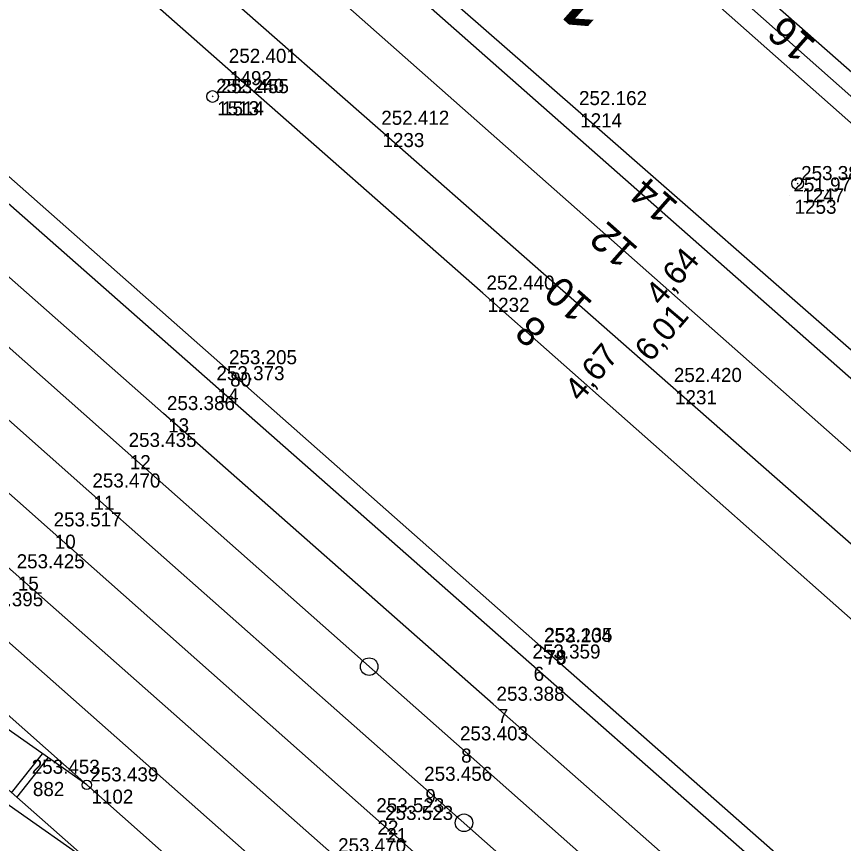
# Model space of a CAD drawing. Extents: x -496688 to -495455, y -1089309 to -1088026.
# Drawn here: x -496231.7 to -496161.2, y -1088424.3 to -1088353.8 of the extents above; entities that cross this region are included whole.
import ezdxf

# ---------------------------------------------------------------- set-up
doc = ezdxf.new("R2010")
doc.units = 0
for name, color, linetype in [('Vrstva 1', 7, 'Continuous'), ('Vrstva 13', 7, 'Continuous'), ('Vrstva 16', 7, 'Continuous'), ('Vrstva 2', 7, 'Continuous'), ('Vrstva 25', 7, 'Continuous'), ('Vrstva 4', 7, 'Continuous'), ('Vrstva 50', 7, 'Continuous'), ('Vrstva 51', 7, 'Continuous'), ('Vrstva 60', 7, 'Continuous'), ('Vrstva 61', 7, 'Continuous'), ('Vrstva 7', 7, 'Continuous')]:
    doc.layers.add(name, color=color, linetype=linetype)

msp = doc.modelspace()

# ---------------------------------------------------------------- linework, layer by layer
at = {"layer": 'Vrstva 1'}
for points in [[(-496070.911, -1088512.268), (-496081.102, -1088503.198), (-496099.259, -1088487.166), (-496120.522, -1088468.335), (-496158.247, -1088435.006), (-496187.973, -1088408.831), (-496214.925, -1088385.093), (-496284.321, -1088323.939), (-496297.716, -1088312.071), (-496304.611, -1088305.962), (-496373.694, -1088244.754), (-496406.269, -1088215.906), (-496420.876, -1088202.973), (-496448.215, -1088178.792), (-496461.979, -1088166.666), (-496475.803, -1088154.487), (-496489.993, -1088142.049), (-496510.493, -1088124.003), (-496531.571, -1088105.326), (-496552.766, -1088086.454)], [(-496130.335, -1088478.506), (-496167.718, -1088445.393), (-496197.21, -1088419.263), (-496225.506, -1088394.245), (-496256.508, -1088366.77), (-496292.165, -1088335.176), (-496318.816, -1088311.581), (-496365.129, -1088270.575), (-496383.01, -1088254.728), (-496415.027, -1088226.378), (-496431.39, -1088211.922), (-496455.799, -1088190.339), (-496486.852, -1088162.818), (-496500.339, -1088150.888), (-496509.328, -1088142.943), (-496518.778, -1088134.592), (-496521.474, -1088132.196), (-496532.365, -1088122.544), (-496541.804, -1088114.181), (-496568.02, -1088091.056), (-496570.27, -1088089.072)], [(-496133.331, -1088482.129), (-496170.85, -1088448.892), (-496201.292, -1088421.94), (-496228.817, -1088397.564), (-496259.484, -1088370.356), (-496295.495, -1088338.436), (-496321.941, -1088315.102), (-496368.146, -1088274.115), (-496386.312, -1088258.02), (-496419.129, -1088229.028), (-496434.711, -1088215.25), (-496459.03, -1088193.761), (-496488.382, -1088167.801), (-496490.273, -1088166.162), (-496503.436, -1088154.084), (-496512.25, -1088145.132), (-496520.705, -1088135.775), (-496522.729, -1088133.535), (-496532.365, -1088122.544)], [(-496127.249, -1088474.987), (-496164.633, -1088441.927), (-496194.156, -1088415.812), (-496222.417, -1088390.782), (-496253.66, -1088363.085), (-496288.931, -1088331.871), (-496315.822, -1088308.059), (-496361.867, -1088267.294), (-496379.852, -1088251.348), (-496411.943, -1088222.928), (-496452.422, -1088187.112), (-496474.075, -1088168.05), (-496483.743, -1088160.007), (-496494.217, -1088152.984), (-496499.298, -1088149.577), (-496509.328, -1088142.943)], [(-496152.389, -1088471.491), (-496161.166, -1088463.737), (-496174.218, -1088452.207), (-496175.79, -1088450.813), (-496194.308, -1088434.436), (-496204.55, -1088425.355), (-496231.966, -1088401.135), (-496262.723, -1088373.931), (-496298.89, -1088341.905), (-496325.197, -1088318.624), (-496370.802, -1088278.244), (-496382.006, -1088268.353), (-496388.792, -1088262.316), (-496399.609, -1088252.698), (-496403.58, -1088249.174), (-496431.636, -1088224.314), (-496435.314, -1088221.061), (-496452.9, -1088205.491), (-496457.288, -1088201.602), (-496470.932, -1088189.544), (-496488.059, -1088174.063), (-496496.963, -1088165.224)], [(-496207.558, -1088429.044), (-496235.503, -1088404.373), (-496265.522, -1088377.816), (-496281.415, -1088363.725), (-496286.679, -1088359.049), (-496301.592, -1088345.863), (-496328.276, -1088322.216), (-496373.906, -1088281.808), (-496385.06, -1088271.911), (-496391.826, -1088265.931), (-496403.083, -1088255.913), (-496406.313, -1088253.053), (-496434.626, -1088227.925), (-496438.305, -1088224.673), (-496456.053, -1088209.011), (-496460.541, -1088205.051), (-496465.074, -1088201.022), (-496474.506, -1088192.651), (-496483.926, -1088184.29)], [(-496036.319, -1088548.972), (-496045.785, -1088540.649), (-496064.628, -1088524.057), (-496083.67, -1088507.239), (-496103.021, -1088490.147), (-496124.246, -1088471.39), (-496161.572, -1088438.415), (-496191.039, -1088412.432), (-496219.148, -1088387.64), (-496250.551, -1088359.908), (-496261.473, -1088350.285), (-496268.374, -1088344.182), (-496281.78, -1088332.327), (-496285.233, -1088329.281), (-496312.832, -1088304.86), (-496359.365, -1088263.75), (-496376.965, -1088248.145), (-496408.98, -1088219.799), (-496424.444, -1088206.174), (-496431.338, -1088200.064), (-496444.668, -1088188.252)], [(-496098.321, -1088532.14), (-496113.381, -1088518.859), (-496142.095, -1088493.38), (-496184.385, -1088455.93), (-496196.867, -1088444.876), (-496209.306, -1088433.861), (-496213.249, -1088430.329), (-496225.685, -1088419.311), (-496238.055, -1088408.352), (-496252.739, -1088395.349), (-496269.088, -1088380.829), (-496284.933, -1088366.798), (-496289.774, -1088362.518), (-496304.914, -1088349.103), (-496331.751, -1088325.354), (-496382.404, -1088280.635)], [(-496129.685, -1088387.877), (-496147.612, -1088371.988), (-496173.441, -1088349.101), (-496200.477, -1088325.116), (-496207.422, -1088318.916)], [(-496120.979, -1088419.513), (-496140.339, -1088402.432), (-496221.525, -1088330.811), (-496231.876, -1088321.658)], [(-496125.575, -1088421.675), (-496150.959, -1088399.291), (-496155.261, -1088395.496), (-496219.317, -1088338.861)], [(-496125.082, -1088429.936), (-496147.897, -1088409.846), (-496175.915, -1088385.245), (-496200.868, -1088363.307), (-496213.622, -1088352.053), (-496223.062, -1088343.696)], [(-496128.434, -1088433.508), (-496154.903, -1088410.124), (-496191.894, -1088377.361), (-496213.869, -1088358.021), (-496226.145, -1088347.189)], [(-496225.685, -1088419.311), (-496239.228, -1088409.789), (-496247.333, -1088404.627), (-496261.601, -1088395.991), (-496275.815, -1088387.388)], [(-496101.697, -1088535.642), (-496116.65, -1088522.36), (-496145.401, -1088496.824), (-496192.559, -1088454.988), (-496206.347, -1088442.759), (-496213.463, -1088436.447), (-496216.342, -1088433.89), (-496225.123, -1088426.139), (-496237.731, -1088415.01), (-496248.348, -1088406.17), (-496261.601, -1088395.991)], [(-496225.123, -1088426.139), (-496239.518, -1088416.014)]]:
    msp.add_lwpolyline(points, dxfattribs=at)
at = {"layer": 'Vrstva 13'}
for points in [[(-496084.271, -1088485.989), (-496090.463, -1088492.67), (-496120.05, -1088466.536), (-496158.385, -1088432.661), (-496186.994, -1088407.463), (-496213.856, -1088383.727), (-496261.077, -1088342.032), (-496279.986, -1088325.301), (-496282.142, -1088323.411), (-496282.81, -1088323.146), (-496287.572, -1088319.009)], [(-496081.886, -1088444.769), (-496091.424, -1088429.835), (-496109.513, -1088408.499), (-496130.856, -1088389.093), (-496148.924, -1088373.088), (-496174.839, -1088350.135), (-496196.374, -1088331.021), (-496209.63, -1088319.165)]]:
    msp.add_lwpolyline(points, dxfattribs=at)
at = {"layer": 'Vrstva 16'}
msp.add_lwpolyline([(-496228.768, -1088321.488), (-496220.393, -1088329.008), (-496207.323, -1088341.231), (-496184.004, -1088361.627), (-496158.214, -1088384.203), (-496136.684, -1088403.365), (-496120.095, -1088418.347), (-496098.228, -1088438.111), (-496085.197, -1088452.062), (-496081.886, -1088444.769), (-496091.424, -1088429.835), (-496109.513, -1088408.499), (-496130.856, -1088389.093), (-496148.924, -1088373.088), (-496174.839, -1088350.135), (-496196.374, -1088331.021), (-496209.63, -1088319.165), (-496210.334, -1088313.864)], dxfattribs=at)
at = {"layer": 'Vrstva 2'}
for points in [[(-496213.249, -1088430.329), (-496225.685, -1088419.311), (-496238.055, -1088408.352)], [(-496225.685, -1088419.311), (-496239.228, -1088409.789)], [(-496216.342, -1088433.89), (-496225.123, -1088426.139), (-496237.731, -1088415.01)], [(-496225.123, -1088426.139), (-496239.518, -1088416.014)]]:
    msp.add_lwpolyline(points, dxfattribs=at)
msp.add_circle((-496225.685, -1088419.311), 0.4, dxfattribs=at)
at = {"layer": 'Vrstva 25'}
msp.add_line((-496165.022, -1088368.056), (-496165.096, -1088367.99), dxfattribs=at)
msp.add_circle((-496165.059, -1088368.023), 0.5, dxfattribs=at)
at = {"layer": 'Vrstva 4'}
msp.add_line((-496200.541, -1088422.596), (-496201.292, -1088421.94), dxfattribs=at)
at = {"layer": 'Vrstva 50'}
msp.add_line((-496214.918, -1088360.624), (-496214.994, -1088360.558), dxfattribs=at)
msp.add_circle((-496214.956, -1088360.591), 0.5, dxfattribs=at)
at = {"layer": 'Vrstva 51'}
msp.add_lwpolyline([(-496204.539, -1088310.591), (-496196.433, -1088326.723), (-496169.579, -1088350.454), (-496139.742, -1088376.711), (-496115.504, -1088398.261), (-496104.938, -1088408.329), (-496092.579, -1088423.042)], dxfattribs=at)
at = {"layer": 'Vrstva 60'}
for p, q in [((-496213.869, -1088358.021), (-496213.869, -1088358.021)), ((-496213.869, -1088358.021), (-496213.869, -1088358.021)), ((-496214.956, -1088360.591), (-496214.956, -1088360.591)), ((-496214.956, -1088360.591), (-496214.956, -1088360.591)), ((-496214.546, -1088360.607), (-496214.546, -1088360.607)), ((-496214.546, -1088360.607), (-496214.546, -1088360.607)), ((-496184.004, -1088361.627), (-496184.004, -1088361.627)), ((-496184.004, -1088361.627), (-496184.004, -1088361.627)), ((-496200.868, -1088363.307), (-496200.868, -1088363.307)), ((-496200.868, -1088363.307), (-496200.868, -1088363.307)), ((-496165.059, -1088368.023), (-496165.059, -1088368.023)), ((-496165.059, -1088368.023), (-496165.059, -1088368.023)), ((-496165.715, -1088368.995), (-496165.715, -1088368.995)), ((-496165.715, -1088368.995), (-496165.715, -1088368.995)), ((-496191.894, -1088377.361), (-496191.894, -1088377.361)), ((-496191.894, -1088377.361), (-496191.894, -1088377.361)), ((-496213.856, -1088383.727), (-496213.856, -1088383.727)), ((-496213.856, -1088383.727), (-496213.856, -1088383.727)), ((-496214.925, -1088385.093), (-496214.925, -1088385.093)), ((-496214.925, -1088385.093), (-496214.925, -1088385.093)), ((-496175.915, -1088385.245), (-496175.915, -1088385.245)), ((-496175.915, -1088385.245), (-496175.915, -1088385.245)), ((-496219.148, -1088387.64), (-496219.148, -1088387.64)), ((-496219.148, -1088387.64), (-496219.148, -1088387.64)), ((-496222.417, -1088390.782), (-496222.417, -1088390.782)), ((-496222.417, -1088390.782), (-496222.417, -1088390.782)), ((-496225.506, -1088394.245), (-496225.506, -1088394.245)), ((-496225.506, -1088394.245), (-496225.506, -1088394.245)), ((-496228.817, -1088397.564), (-496228.817, -1088397.564)), ((-496228.817, -1088397.564), (-496228.817, -1088397.564)), ((-496186.994, -1088407.463), (-496186.994, -1088407.463)), ((-496186.994, -1088407.463), (-496186.994, -1088407.463)), ((-496186.953, -1088407.414), (-496186.953, -1088407.414)), ((-496186.953, -1088407.414), (-496186.953, -1088407.414)), ((-496187.973, -1088408.831), (-496187.973, -1088408.831)), ((-496187.973, -1088408.831), (-496187.973, -1088408.831)), ((-496191.039, -1088412.432), (-496191.039, -1088412.432)), ((-496191.039, -1088412.432), (-496191.039, -1088412.432)), ((-496194.156, -1088415.812), (-496194.156, -1088415.812)), ((-496194.156, -1088415.812), (-496194.156, -1088415.812)), ((-496230.68, -1088418.661), (-496230.68, -1088418.661)), ((-496230.68, -1088418.661), (-496230.68, -1088418.661)), ((-496225.685, -1088419.311), (-496225.685, -1088419.311)), ((-496225.685, -1088419.311), (-496225.685, -1088419.311)), ((-496197.21, -1088419.263), (-496197.21, -1088419.263)), ((-496197.21, -1088419.263), (-496197.21, -1088419.263)), ((-496201.292, -1088421.94), (-496201.292, -1088421.94)), ((-496201.292, -1088421.94), (-496201.292, -1088421.94)), ((-496200.541, -1088422.596), (-496200.541, -1088422.596)), ((-496200.541, -1088422.596), (-496200.541, -1088422.596))]:
    msp.add_line(p, q, dxfattribs=at)
at = {"layer": 'Vrstva 7'}
for p, q in [((-496232.102, -1088419.979), (-496229.473, -1088416.647)), ((-496231.651, -1088420.377), (-496228.982, -1088416.993))]:
    msp.add_line(p, q, dxfattribs=at)
for centre in [(-496201.599, -1088409.22), (-496193.512, -1088422.54)]:
    msp.add_circle(centre, 0.75, dxfattribs=at)

# ---------------------------------------------------------------- texts
at = {"layer": 'Vrstva 1'}
for s, height, rotation, p in [('16', 2.5, 138.45594, (-496163.385, -1088356.007)), ('14', 2.5, 138.58177, (-496175.117, -1088369.751)), ('12', 2.5, 138.51855, (-496178.543, -1088373.576)), ('4,64', 2, 49.58353, (-496176.69, -1088378.547)), ('10', 2.5, 138.67894, (-496182.425, -1088378.19)), ('6,01', 2, 49.58353, (-496177.609, -1088383.325)), ('8', 2.5, 138.46863, (-496186.304, -1088380.308)), ('4,67', 2, 49.58353, (-496183.583, -1088386.726))]:
    msp.add_text(s, height=height, rotation=rotation, dxfattribs=at).set_placement(p)
at = {"layer": 'Vrstva 60'}
for s, p in [('1492', (-496213.469, -1088359.621)), ('1492', (-496213.469, -1088359.621)), ('1513', (-496214.556, -1088362.191)), ('1513', (-496214.556, -1088362.191)), ('1514', (-496214.146, -1088362.207)), ('1514', (-496214.146, -1088362.207)), ('1214', (-496183.604, -1088363.227)), ('1214', (-496183.604, -1088363.227)), ('1233', (-496200.468, -1088364.907)), ('1233', (-496200.468, -1088364.907)), ('1247', (-496164.659, -1088369.623)), ('1247', (-496164.659, -1088369.623)), ('1253', (-496165.315, -1088370.595)), ('1253', (-496165.315, -1088370.595)), ('1232', (-496191.494, -1088378.961)), ('1232', (-496191.494, -1088378.961)), ('80', (-496213.456, -1088385.327)), ('80', (-496213.456, -1088385.327)), ('14', (-496214.525, -1088386.693)), ('14', (-496214.525, -1088386.693)), ('1231', (-496175.515, -1088386.845)), ('1231', (-496175.515, -1088386.845)), ('13', (-496218.748, -1088389.24)), ('13', (-496218.748, -1088389.24)), ('12', (-496222.017, -1088392.382)), ('12', (-496222.017, -1088392.382)), ('11', (-496225.106, -1088395.845)), ('11', (-496225.106, -1088395.845)), ('10', (-496228.417, -1088399.164)), ('10', (-496228.417, -1088399.164)), ('15', (-496231.566, -1088402.735)), ('15', (-496231.566, -1088402.735)), ('79', (-496186.594, -1088409.063)), ('79', (-496186.594, -1088409.063)), ('78', (-496186.553, -1088409.014)), ('78', (-496186.553, -1088409.014)), ('6', (-496187.573, -1088410.431)), ('6', (-496187.573, -1088410.431)), ('7', (-496190.639, -1088414.032)), ('7', (-496190.639, -1088414.032)), ('8', (-496193.756, -1088417.412)), ('8', (-496193.756, -1088417.412)), ('882', (-496230.28, -1088420.261)), ('882', (-496230.28, -1088420.261)), ('1102', (-496225.285, -1088420.911)), ('1102', (-496225.285, -1088420.911)), ('9', (-496196.81, -1088420.863)), ('9', (-496196.81, -1088420.863)), ('22', (-496200.892, -1088423.54)), ('22', (-496200.892, -1088423.54)), ('21', (-496200.141, -1088424.196)), ('21', (-496200.141, -1088424.196))]:
    msp.add_text(s, height=1.2, dxfattribs=at).set_placement(p)
at = {"layer": 'Vrstva 61'}
for s, p in [('252.401', (-496213.569, -1088357.721)), ('252.401', (-496213.569, -1088357.721)), ('252.240', (-496214.656, -1088360.291)), ('252.240', (-496214.656, -1088360.291)), ('253.455', (-496214.246, -1088360.307)), ('253.455', (-496214.246, -1088360.307)), ('252.162', (-496183.704, -1088361.327)), ('252.162', (-496183.704, -1088361.327)), ('252.412', (-496200.568, -1088363.007)), ('252.412', (-496200.568, -1088363.007)), ('253.387', (-496164.759, -1088367.723)), ('253.387', (-496164.759, -1088367.723)), ('251.977', (-496165.415, -1088368.695)), ('251.977', (-496165.415, -1088368.695)), ('252.440', (-496191.594, -1088377.061)), ('252.440', (-496191.594, -1088377.061)), ('253.205', (-496213.556, -1088383.427)), ('253.205', (-496213.556, -1088383.427)), ('253.373', (-496214.625, -1088384.793)), ('253.373', (-496214.625, -1088384.793)), ('252.420', (-496175.615, -1088384.945)), ('252.420', (-496175.615, -1088384.945)), ('253.386', (-496218.848, -1088387.34)), ('253.386', (-496218.848, -1088387.34)), ('253.435', (-496222.117, -1088390.482)), ('253.435', (-496222.117, -1088390.482)), ('253.470', (-496225.206, -1088393.945)), ('253.470', (-496225.206, -1088393.945)), ('253.517', (-496228.517, -1088397.264)), ('253.517', (-496228.517, -1088397.264)), ('253.425', (-496231.666, -1088400.835)), ('253.425', (-496231.666, -1088400.835)), ('253.395', (-496235.203, -1088404.073)), ('253.395', (-496235.203, -1088404.073)), ('253.204', (-496186.694, -1088407.163)), ('253.204', (-496186.694, -1088407.163)), ('252.135', (-496186.653, -1088407.114)), ('252.135', (-496186.653, -1088407.114)), ('253.359', (-496187.673, -1088408.531)), ('253.359', (-496187.673, -1088408.531)), ('253.388', (-496190.739, -1088412.132)), ('253.388', (-496190.739, -1088412.132)), ('253.403', (-496193.856, -1088415.512)), ('253.403', (-496193.856, -1088415.512)), ('253.453', (-496230.38, -1088418.361)), ('253.453', (-496230.38, -1088418.361)), ('253.439', (-496225.385, -1088419.011)), ('253.439', (-496225.385, -1088419.011)), ('253.456', (-496196.91, -1088418.963)), ('253.456', (-496196.91, -1088418.963)), ('253.523', (-496200.992, -1088421.64)), ('253.523', (-496200.992, -1088421.64)), ('253.523', (-496200.241, -1088422.296)), ('253.523', (-496200.241, -1088422.296)), ('253.470', (-496204.25, -1088425.055)), ('253.470', (-496204.25, -1088425.055))]:
    msp.add_text(s, height=1.2, dxfattribs=at).set_placement(p)
at = {"layer": 'Vrstva 7'}
msp.add_text('116.0', height=6, rotation=138.55701, dxfattribs=at).set_placement((-496179.033, -1088351.332))

doc.saveas('drawing.dxf')
